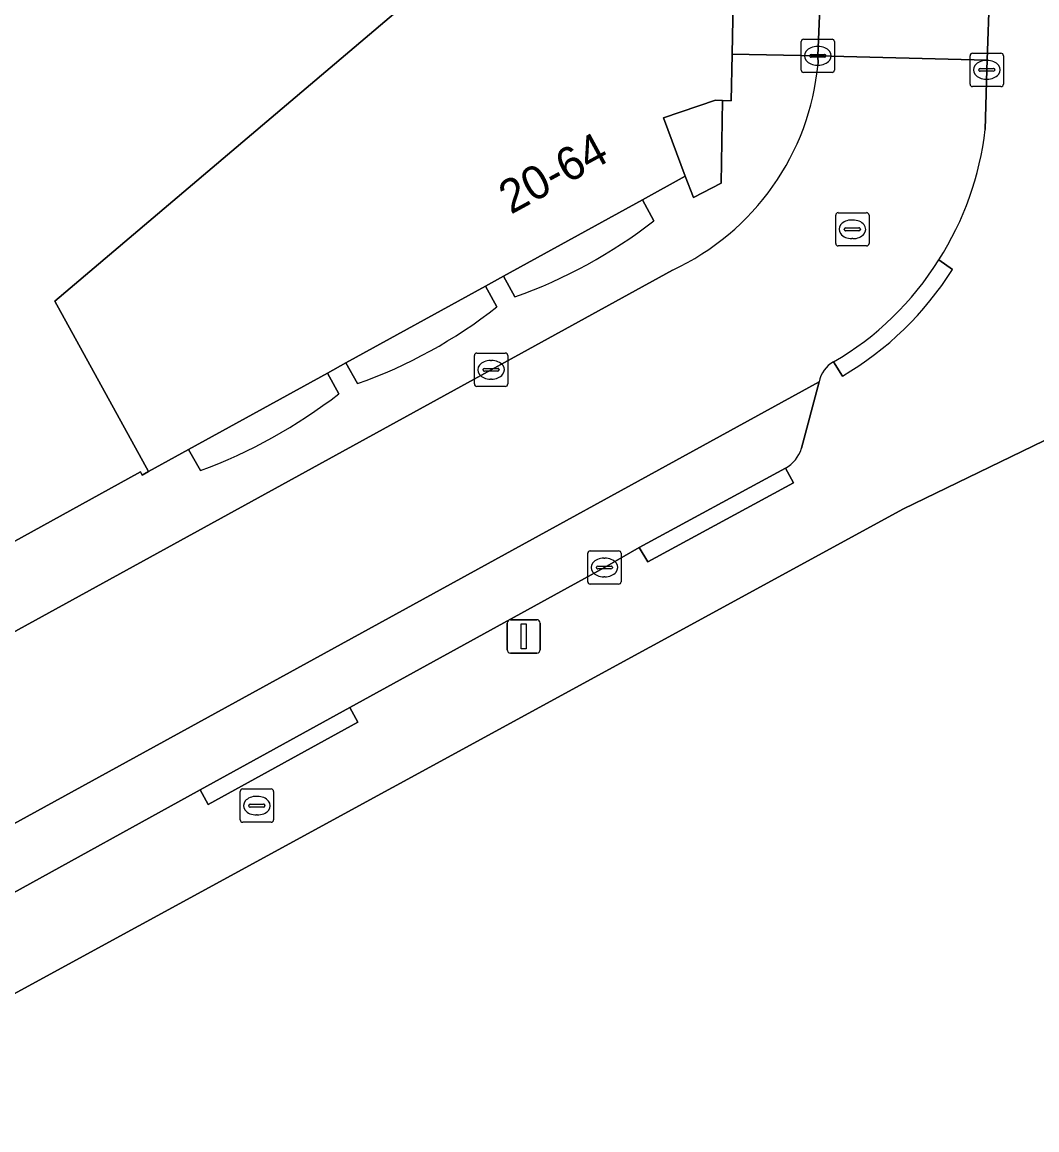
# Model space of a CAD drawing. Extents: x 161087 to 161926, y 382572 to 383873.
# Drawn here: x 161553.87 to 161584.32, y 383451.1 to 383484.34 of the extents above; entities that cross this region are included whole.
import ezdxf

# ---------------------------------------------------------------- set-up
doc = ezdxf.new("R2010")
doc.units = 0
for name, color, linetype in [('IMGEO_Brandkraan', 7, 'Continuous'), ('IMGEO_Erf', 7, 'Continuous'), ('IMGEO_Kolk', 7, 'Continuous'), ('IMGEO_Lichtmast', 7, 'Continuous'), ('IMGEO_Pand', 7, 'Continuous'), ('IMGEO_Pand_nummerreeks', 7, 'Continuous'), ('IMGEO_Parkeervlak_open', 7, 'Continuous'), ('IMGEO_Rijbaan_lokaal_open', 7, 'Continuous'), ('IMGEO_Rioolput', 7, 'Continuous'), ('IMGEO_Voetpad_open', 7, 'Continuous')]:
    doc.layers.add(name, color=color, linetype=linetype)

msp = doc.modelspace()

# ---------------------------------------------------------------- linework, layer by layer
at = {"layer": 'IMGEO_Brandkraan'}
for p, q in [((161560.418, 383460.4), (161560.418, 383461.252)), ((161560.493, 383461.326), (161561.345, 383461.326)), ((161560.906, 383461.106), (161560.931, 383461.106)), ((161561.419, 383461.252), (161561.419, 383460.4)), ((161560.677, 383460.82), (161560.677, 383460.832)), ((161561.115, 383460.783), (161560.717, 383460.783)), ((161560.72, 383460.869), (161561.118, 383460.869)), ((161561.161, 383460.832), (161561.161, 383460.82)), ((161560.929, 383460.546), (161560.904, 383460.546)), ((161561.345, 383460.326), (161560.493, 383460.326))]:
    msp.add_line(p, q, dxfattribs=at)
for points in [[(161560.418, 383460.4), (161560.418, 383461.252)], [(161560.493, 383461.326), (161561.345, 383461.326)], [(161561.419, 383461.252), (161561.419, 383460.4)], [(161561.345, 383460.326), (161560.493, 383460.326)]]:
    msp.add_lwpolyline(points, dxfattribs=at)
for centre, radius, start, end in [((161560.495, 383461.25), 0.0765, 91.552, 178.448), ((161560.495, 383461.25), 0.0765, 91.552, 178.448), ((161561.343, 383461.25), 0.0765, 1.552, 88.448), ((161561.343, 383461.25), 0.0765, 1.552, 88.448), ((161560.717, 383460.829), 0.0403, 85.8775, 175.7526), ((161560.714, 383460.819), 0.0366, 178.938, 274.7102), ((161561.118, 383460.826), 0.043, 264.8664, 352.4533), ((161561.122, 383460.831), 0.0386, 1.7309, 96.639), ((161560.495, 383460.402), 0.0765, 181.552, 268.448), ((161560.495, 383460.402), 0.0765, 181.552, 268.448), ((161561.343, 383460.402), 0.0765, 271.552, 358.448), ((161561.343, 383460.402), 0.0765, 271.552, 358.448)]:
    msp.add_arc(centre, radius, start, end, dxfattribs=at)
for centre, major_axis, ratio, start_param, end_param in [((161560.905, 383460.826), (-0.387, 0.002), 0.722429, 4.712389, 7.853982), ((161560.93, 383460.826), (-0.39, 0.002), 0.717154, 1.570796, 4.712389)]:
    msp.add_ellipse(centre, major_axis=major_axis, ratio=ratio, start_param=start_param, end_param=end_param, dxfattribs=at)
at = {"layer": 'IMGEO_Erf'}
msp.add_lwpolyline([(161605.285, 383450.395), (161605.444, 383450.467), (161604.701, 383451.855), (161605.904, 383452.48), (161605.727, 383452.834), (161609.313, 383454.717), (161613.669, 383457.005), (161613.583, 383457.17), (161614.512, 383457.669), (161615.439, 383458.168), (161615.544, 383457.996), (161616.2, 383458.339), (161614.111, 383485.335), (161607.076, 383485.619), (161600.953, 383486.009), (161587.692, 383486.142), (161587.622, 383481.972), (161587.44, 383473.192), (161580.322, 383469.732), (161542.03, 383448.859), (161525.912, 383439.997), (161511.039, 383431.899)], dxfattribs=at)
at = {"layer": 'IMGEO_Kolk'}
for p, q in [((161577.249, 383482.907), (161577.249, 383483.759)), ((161577.324, 383483.833), (161578.176, 383483.833)), ((161578.25, 383483.759), (161578.25, 383482.907)), ((161577.551, 383483.376), (161577.949, 383483.376)), ((161577.737, 383483.613), (161577.762, 383483.613)), ((161582.394, 383483.411), (161583.246, 383483.411)), ((161577.508, 383483.327), (161577.508, 383483.339)), ((161577.946, 383483.29), (161577.548, 383483.29)), ((161577.76, 383483.053), (161577.735, 383483.053)), ((161577.992, 383483.339), (161577.992, 383483.327)), ((161582.319, 383482.485), (161582.319, 383483.337)), ((161582.807, 383483.191), (161582.832, 383483.191)), ((161583.32, 383483.337), (161583.32, 383482.485)), ((161578.176, 383482.833), (161577.324, 383482.833)), ((161582.578, 383482.905), (161582.578, 383482.917)), ((161583.016, 383482.868), (161582.618, 383482.868)), ((161582.621, 383482.954), (161583.019, 383482.954)), ((161583.062, 383482.917), (161583.062, 383482.905)), ((161583.246, 383482.411), (161582.394, 383482.411)), ((161582.83, 383482.631), (161582.805, 383482.631)), ((161567.519, 383474.409), (161568.371, 383474.409)), ((161567.444, 383473.483), (161567.444, 383474.335)), ((161567.932, 383474.189), (161567.957, 383474.189)), ((161568.445, 383474.335), (161568.445, 383473.483)), ((161567.703, 383473.903), (161567.703, 383473.915)), ((161568.141, 383473.866), (161567.743, 383473.866)), ((161567.746, 383473.952), (161568.144, 383473.952)), ((161568.187, 383473.915), (161568.187, 383473.903)), ((161568.371, 383473.409), (161567.519, 383473.409)), ((161567.955, 383473.629), (161567.93, 383473.629)), ((161570.845, 383467.548), (161570.845, 383468.4)), ((161570.92, 383468.474), (161571.772, 383468.474)), ((161571.846, 383468.4), (161571.846, 383467.548)), ((161571.333, 383468.254), (161571.358, 383468.254)), ((161571.104, 383467.968), (161571.104, 383467.98)), ((161571.542, 383467.931), (161571.144, 383467.931)), ((161571.147, 383468.017), (161571.545, 383468.017)), ((161571.588, 383467.98), (161571.588, 383467.968)), ((161571.772, 383467.474), (161570.92, 383467.474)), ((161571.356, 383467.694), (161571.331, 383467.694))]:
    msp.add_line(p, q, dxfattribs=at)
for points in [[(161577.249, 383482.907), (161577.249, 383483.759)], [(161577.324, 383483.833), (161578.176, 383483.833)], [(161578.25, 383483.759), (161578.25, 383482.907)], [(161582.394, 383483.411), (161583.246, 383483.411)], [(161582.319, 383482.485), (161582.319, 383483.337)], [(161583.32, 383483.337), (161583.32, 383482.485)], [(161578.176, 383482.833), (161577.324, 383482.833)], [(161583.246, 383482.411), (161582.394, 383482.411)], [(161567.519, 383474.409), (161568.371, 383474.409)], [(161567.444, 383473.483), (161567.444, 383474.335)], [(161568.445, 383474.335), (161568.445, 383473.483)], [(161568.371, 383473.409), (161567.519, 383473.409)], [(161570.845, 383467.548), (161570.845, 383468.4)], [(161570.92, 383468.474), (161571.772, 383468.474)], [(161571.846, 383468.4), (161571.846, 383467.548)], [(161571.772, 383467.474), (161570.92, 383467.474)]]:
    msp.add_lwpolyline(points, dxfattribs=at)
for centre, radius, start, end in [((161577.326, 383483.757), 0.0765, 91.552, 178.448), ((161577.326, 383483.757), 0.0765, 91.552, 178.448), ((161578.174, 383483.757), 0.0765, 1.552, 88.448), ((161578.174, 383483.757), 0.0765, 1.552, 88.448), ((161577.548, 383483.336), 0.0403, 85.8775, 175.7526), ((161577.953, 383483.338), 0.0386, 1.7309, 96.639), ((161582.396, 383483.335), 0.0765, 91.552, 178.448), ((161582.396, 383483.335), 0.0765, 91.552, 178.448), ((161583.244, 383483.335), 0.0765, 1.552, 88.448), ((161583.244, 383483.335), 0.0765, 1.552, 88.448), ((161577.545, 383483.326), 0.0366, 178.938, 274.7102), ((161577.949, 383483.333), 0.043, 264.8664, 352.4533), ((161577.326, 383482.909), 0.0765, 181.552, 268.448), ((161577.326, 383482.909), 0.0765, 181.552, 268.448), ((161578.174, 383482.909), 0.0765, 271.552, 358.448), ((161578.174, 383482.909), 0.0765, 271.552, 358.448), ((161582.618, 383482.914), 0.0403, 85.8775, 175.7526), ((161582.615, 383482.904), 0.0366, 178.938, 274.7102), ((161583.019, 383482.911), 0.043, 264.8664, 352.4533), ((161583.023, 383482.916), 0.0386, 1.7309, 96.639), ((161582.396, 383482.487), 0.0765, 181.552, 268.448), ((161582.396, 383482.487), 0.0765, 181.552, 268.448), ((161583.244, 383482.487), 0.0765, 271.552, 358.448), ((161583.244, 383482.487), 0.0765, 271.552, 358.448), ((161567.521, 383474.333), 0.0765, 91.552, 178.448), ((161567.521, 383474.333), 0.0765, 91.552, 178.448), ((161568.369, 383474.333), 0.0765, 1.552, 88.448), ((161568.369, 383474.333), 0.0765, 1.552, 88.448), ((161567.743, 383473.912), 0.0403, 85.8775, 175.7526), ((161567.74, 383473.902), 0.0366, 178.938, 274.7102), ((161568.144, 383473.909), 0.043, 264.8664, 352.4533), ((161568.148, 383473.914), 0.0386, 1.7309, 96.639), ((161567.521, 383473.485), 0.0765, 181.552, 268.448), ((161567.521, 383473.485), 0.0765, 181.552, 268.448), ((161568.369, 383473.485), 0.0765, 271.552, 358.448), ((161568.369, 383473.485), 0.0765, 271.552, 358.448), ((161570.922, 383468.398), 0.0765, 91.552, 178.448), ((161570.922, 383468.398), 0.0765, 91.552, 178.448), ((161571.77, 383468.398), 0.0765, 1.552, 88.448), ((161571.77, 383468.398), 0.0765, 1.552, 88.448), ((161571.144, 383467.977), 0.0403, 85.8775, 175.7526), ((161571.141, 383467.967), 0.0366, 178.938, 274.7102), ((161571.545, 383467.974), 0.043, 264.8664, 352.4533), ((161571.549, 383467.979), 0.0386, 1.7309, 96.639), ((161570.922, 383467.55), 0.0765, 181.552, 268.448), ((161570.922, 383467.55), 0.0765, 181.552, 268.448), ((161571.77, 383467.55), 0.0765, 271.552, 358.448), ((161571.77, 383467.55), 0.0765, 271.552, 358.448)]:
    msp.add_arc(centre, radius, start, end, dxfattribs=at)
for centre, major_axis, ratio, start_param, end_param in [((161577.736, 383483.333), (-0.387, 0.002), 0.722429, 4.712389, 7.853982), ((161577.761, 383483.333), (-0.39, 0.002), 0.717154, 1.570796, 4.712389), ((161582.806, 383482.911), (-0.387, 0.002), 0.722429, 4.712389, 7.853982), ((161582.831, 383482.911), (-0.39, 0.002), 0.717154, 1.570796, 4.712389), ((161567.931, 383473.909), (-0.387, 0.002), 0.722429, 4.712389, 7.853982), ((161567.956, 383473.909), (-0.39, 0.002), 0.717154, 1.570796, 4.712389), ((161571.332, 383467.974), (-0.387, 0.002), 0.722429, 4.712389, 7.853982), ((161571.357, 383467.974), (-0.39, 0.002), 0.717154, 1.570796, 4.712389)]:
    msp.add_ellipse(centre, major_axis=major_axis, ratio=ratio, start_param=start_param, end_param=end_param, dxfattribs=at)
at = {"layer": 'IMGEO_Lichtmast'}
for p, q in [((161568.529, 383466.407), (161569.319, 383466.407)), ((161569.319, 383466.407), (161568.529, 383466.407)), ((161568.429, 383465.507), (161568.429, 383466.307)), ((161568.429, 383466.307), (161568.429, 383465.507)), ((161569.419, 383466.307), (161569.419, 383465.507)), ((161569.419, 383465.507), (161569.419, 383466.307)), ((161569.319, 383465.407), (161568.529, 383465.407)), ((161568.529, 383465.407), (161569.319, 383465.407))]:
    msp.add_line(p, q, dxfattribs=at)
msp.add_lwpolyline([(161568.849, 383466.282), (161568.999, 383466.282), (161568.999, 383465.532), (161568.849, 383465.532), (161568.849, 383466.282)], dxfattribs=at)
for centre, start, end in [((161568.529, 383466.307), 90, 180), ((161568.529, 383466.307), 90, 180), ((161569.319, 383466.307), 0, 90), ((161569.319, 383466.307), 360, 90), ((161568.529, 383465.507), 180, 270), ((161568.529, 383465.507), 180, 270), ((161569.319, 383465.507), 270, 0), ((161569.319, 383465.507), 270, 0)]:
    msp.add_arc(centre, 0.1, start, end, dxfattribs=at)
at = {"layer": 'IMGEO_Pand'}
msp.add_lwpolyline([(161493.397, 383521.584), (161492.675, 383520.278), (161500, 383511.461), (161509.522, 383500), (161541.096, 383461.838), (161557.43, 383470.846), (161557.473, 383470.748), (161557.669, 383470.856), (161554.853, 383475.972), (161570.07, 383488.877), (161563.944, 383496.31), (161560.903, 383500), (161556.879, 383504.885), (161556.612, 383504.667), (161547.632, 383497.333), (161545.432, 383500), (161544.198, 383501.497), (161540.08, 383506.491), (161537.548, 383504.386), (161520.876, 383524.441)], dxfattribs=at)
msp.add_lwpolyline([(161572.487, 383479.012), (161573.771, 383479.719), (161573.115, 383481.475), (161574.675, 383481.998), (161574.892, 383481.991), (161575.154, 383481.983), (161575.181, 383483.383), (161575.283, 383488.623), (161575.018, 383488.636), (161573.123, 383488.728), (161570.287, 383488.866), (161570.07, 383488.877), (161554.853, 383475.972), (161557.669, 383470.856), (161558.864, 383471.514), (161563.038, 383473.811), (161563.587, 383474.113), (161567.775, 383476.419), (161568.315, 383476.716)], close=True, dxfattribs=at)
at = {"layer": 'IMGEO_Parkeervlak_open'}
msp.add_lwpolyline([(161577.264, 383471.552), (161577.79, 383473.546), (161510.585, 383436.654), (161511.457, 383435.054), (161511.621, 383435.126), (161516.396, 383437.743), (161520.607, 383440.056), (161525.107, 383442.503), (161529.989, 383445.22), (161534.608, 383447.756), (161547.819, 383455.015), (161559.215, 383461.301), (161563.703, 383463.768), (161571.345, 383467.975), (161572.393, 383468.572), (161576.778, 383470.952)], dxfattribs=at)
msp.add_arc((161576.217, 383471.903), 1.105, 300.5375, 341.4475, dxfattribs=at)
at = {"layer": 'IMGEO_Rijbaan_lokaal_open'}
msp.add_lwpolyline([(161583.622, 383506.024), (161583.63, 383506.153), (161584.409, 383530.335), (161584.797, 383542.66), (161579.868, 383542.84), (161579.486, 383532.043), (161578.812, 383511.585), (161578.557, 383504.511), (161578.389, 383500), (161577.968, 383488.668), (161577.751, 383483.333), (161582.829, 383483.204), (161582.899, 383485.209), (161583.413, 383500)], close=True, dxfattribs=at)
for points in [[(161582.772, 383481.12), (161582.819, 383482.911), (161582.829, 383483.204), (161577.751, 383483.333), (161577.758, 383483.099)], [(161573.386, 383476.902), (161567.945, 383473.908), (161549.098, 383463.551), (161542.655, 383460.003), (161529.712, 383452.867), (161508.2, 383441.059), (161505.908, 383439.768), (161509.307, 383433.882), (161511.457, 383435.054), (161510.585, 383436.654), (161577.79, 383473.546)]]:
    msp.add_lwpolyline(points, dxfattribs=at)
for centre, radius, start, end in [((161570.198, 383483.792), 7.591, 294.8294, 354.7645), ((161573.678, 383482.153), 9.152, 327.3127, 353.5208), ((161573.625, 383482.041), 9.137, 300.2046, 328.0835), ((161578.619, 383473.402), 0.841, 118.1395, 170.1712)]:
    msp.add_arc(centre, radius, start, end, dxfattribs=at)
at = {"layer": 'IMGEO_Rioolput'}
for p, q in [((161578.286, 383477.699), (161578.286, 383478.551)), ((161578.361, 383478.625), (161579.213, 383478.625)), ((161578.774, 383478.405), (161578.799, 383478.405)), ((161579.287, 383478.551), (161579.287, 383477.699)), ((161578.545, 383478.119), (161578.545, 383478.131)), ((161578.983, 383478.082), (161578.585, 383478.082)), ((161578.588, 383478.168), (161578.986, 383478.168)), ((161579.029, 383478.131), (161579.029, 383478.119)), ((161578.797, 383477.845), (161578.772, 383477.845)), ((161579.213, 383477.625), (161578.361, 383477.625))]:
    msp.add_line(p, q, dxfattribs=at)
for points in [[(161578.286, 383477.699), (161578.286, 383478.551)], [(161578.361, 383478.625), (161579.213, 383478.625)], [(161579.287, 383478.551), (161579.287, 383477.699)], [(161579.213, 383477.625), (161578.361, 383477.625)]]:
    msp.add_lwpolyline(points, dxfattribs=at)
for centre, radius, start, end in [((161578.363, 383478.549), 0.0765, 91.552, 178.448), ((161578.363, 383478.549), 0.0765, 91.552, 178.448), ((161579.211, 383478.549), 0.0765, 1.552, 88.448), ((161579.211, 383478.549), 0.0765, 1.552, 88.448), ((161578.585, 383478.128), 0.0403, 85.8775, 175.7526), ((161578.582, 383478.118), 0.0366, 178.938, 274.7102), ((161578.986, 383478.125), 0.043, 264.8664, 352.4533), ((161578.99, 383478.13), 0.0386, 1.7309, 96.639), ((161578.363, 383477.701), 0.0765, 181.552, 268.448), ((161578.363, 383477.701), 0.0765, 181.552, 268.448), ((161579.211, 383477.701), 0.0765, 271.552, 358.448), ((161579.211, 383477.701), 0.0765, 271.552, 358.448)]:
    msp.add_arc(centre, radius, start, end, dxfattribs=at)
for centre, major_axis, ratio, start_param, end_param in [((161578.773, 383478.125), (-0.387, 0.002), 0.722429, 4.712389, 7.853982), ((161578.798, 383478.125), (-0.39, 0.002), 0.717154, 1.570796, 4.712389)]:
    msp.add_ellipse(centre, major_axis=major_axis, ratio=ratio, start_param=start_param, end_param=end_param, dxfattribs=at)
at = {"layer": 'IMGEO_Voetpad_open'}
for points in [[(161578.812, 383511.585), (161579.486, 383532.043), (161579.868, 383542.84), (161577.061, 383542.949), (161576.958, 383513.429), (161576.807, 383504.405), (161575.637, 383504.425), (161575.464, 383500), (161575.018, 383488.636), (161575.283, 383488.623), (161575.181, 383483.383), (161577.751, 383483.333), (161577.968, 383488.668), (161577.468, 383488.689), (161577.889, 383500), (161578.057, 383504.523), (161578.557, 383504.511)], [(161574.675, 383481.998), (161573.115, 383481.475), (161573.771, 383479.719), (161574.017, 383479.078), (161574.852, 383479.512), (161574.892, 383481.991)], [(161576.778, 383470.952), (161572.393, 383468.572), (161572.647, 383468.142), (161577.023, 383470.517)], [(161563.703, 383463.768), (161559.215, 383461.301), (161559.453, 383460.862), (161563.95, 383463.332)]]:
    msp.add_lwpolyline(points, close=True, dxfattribs=at)
for points in [[(161525.912, 383439.997), (161542.03, 383448.859), (161580.322, 383469.732), (161587.44, 383473.192), (161587.622, 383481.972), (161587.692, 383486.142), (161587.707, 383487.055), (161583.468, 383487.193), (161583.399, 383485.198), (161582.899, 383485.209), (161582.829, 383483.204), (161582.819, 383482.911), (161582.772, 383481.12)], [(161577.758, 383483.099), (161577.751, 383483.333), (161575.181, 383483.383), (161575.154, 383481.983), (161574.892, 383481.991), (161574.852, 383479.512), (161574.017, 383479.078), (161573.771, 383479.719), (161572.487, 383479.012), (161572.832, 383478.381)], [(161572.832, 383478.381), (161572.487, 383479.012), (161568.315, 383476.716), (161568.659, 383476.096)], [(161581.791, 383476.923), (161581.381, 383477.21)], [(161581.381, 383477.21), (161581.791, 383476.923)], [(161568.659, 383476.096), (161568.315, 383476.716), (161567.775, 383476.419), (161568.121, 383475.797)], [(161567.945, 383473.908), (161573.386, 383476.902)], [(161568.121, 383475.797), (161567.775, 383476.419), (161563.587, 383474.113), (161563.94, 383473.493)], [(161563.94, 383473.493), (161563.587, 383474.113), (161563.038, 383473.811), (161563.38, 383473.191)], [(161578.222, 383474.144), (161578.489, 383473.721)], [(161578.489, 383473.721), (161578.222, 383474.144)], [(161559.221, 383470.883), (161558.864, 383471.514), (161557.669, 383470.856), (161557.473, 383470.748), (161557.43, 383470.846), (161541.096, 383461.838), (161542.655, 383460.003), (161549.098, 383463.551), (161567.945, 383473.908)], [(161563.38, 383473.191), (161563.038, 383473.811), (161558.864, 383471.514), (161559.221, 383470.883)], [(161577.79, 383473.546), (161577.264, 383471.552)], [(161576.778, 383470.952), (161577.023, 383470.517), (161572.647, 383468.142), (161572.393, 383468.572), (161571.345, 383467.975), (161563.703, 383463.768), (161563.95, 383463.332), (161559.453, 383460.862), (161559.215, 383461.301), (161547.819, 383455.015), (161548.069, 383454.582), (161534.852, 383447.32), (161534.608, 383447.756), (161529.989, 383445.22), (161530.224, 383444.779), (161525.349, 383442.065), (161525.107, 383442.503), (161520.607, 383440.056), (161520.848, 383439.618), (161516.632, 383437.302), (161516.396, 383437.743), (161511.621, 383435.126)]]:
    msp.add_lwpolyline(points, dxfattribs=at)
for centre, radius, start, end in [((161570.198, 383483.792), 7.591, 294.8294, 354.7645), ((161573.678, 383482.153), 9.152, 327.3127, 353.5208), ((161563.553, 383490.374), 15.164, 289.6781, 307.7292), ((161563.553, 383490.374), 15.164, 289.6781, 307.7292), ((161573.625, 383482.041), 9.137, 300.2046, 328.0835), ((161573.63, 383482.036), 9.63, 300.303, 327.9352), ((161573.63, 383482.036), 9.63, 300.303, 327.9352), ((161558.959, 383487.478), 14.846, 289.6054, 308.1098), ((161558.959, 383487.478), 14.846, 289.6054, 308.1098), ((161578.619, 383473.402), 0.841, 118.1395, 170.1712), ((161553.84, 383485.481), 15.558, 290.2349, 307.8205), ((161553.84, 383485.481), 15.558, 290.2349, 307.8205), ((161576.217, 383471.903), 1.105, 300.5375, 341.4475)]:
    msp.add_arc(centre, radius, start, end, dxfattribs=at)

# ---------------------------------------------------------------- texts
at = {"layer": 'IMGEO_Pand_nummerreeks'}
msp.add_text('20-64', height=1, rotation=28.625, dxfattribs=at).set_placement((161568.539, 383478.561))

doc.saveas('drawing.dxf')
